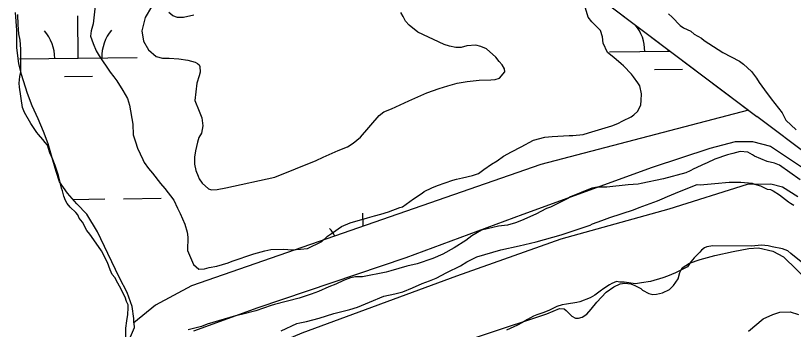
# Model space of a CAD drawing. Extents: x 3694830 to 3732949, y 415201 to 440970.
# Drawn here: x 3703222 to 3703884, y 430693 to 430960 of the extents above; entities that cross this region are included whole.
import ezdxf

# ---------------------------------------------------------------- set-up
doc = ezdxf.new("R2010")
doc.units = 0
for name, color, linetype in [('V-LEVE-TOET', 7, 'Continuous'), ('V-SITE-VEGE', 7, 'Continuous'), ('V-TOPO-SHOR', 7, 'Continuous'), ('V-WETL-SWMP', 7, 'Continuous')]:
    doc.layers.add(name, color=color, linetype=linetype)

msp = doc.modelspace()

# ---------------------------------------------------------------- linework, layer by layer
at = {"layer": 'V-LEVE-TOET'}
for points in [[(3703373.64, 430691.62), (3703428.43, 430711.28), (3703554.17, 430753.84), (3703653.78, 430790.72), (3703763.77, 430830.86), (3703812.73, 430846.82), (3703834.3, 430852.53), (3703848.81, 430852.47), (3703864.12, 430848.67), (3703890.57, 430831.15)], [(3703887.46, 430805.48), (3703874.24, 430813.83), (3703864.3, 430816.35), (3703844.41, 430816.02), (3703777.6, 430795.17), (3703685.91, 430769.45), (3703597.1, 430737.92), (3703465.53, 430689.58), (3703406.58, 430664.55), (3703394.96, 430659.21), (3703385.39, 430651.38), (3703379.14, 430643.95), (3703377.03, 430634.84), (3703377.76, 430611.22), (3703383.47, 430588.81), (3703397.45, 430563.07), (3703419.29, 430533.55), (3703459.71, 430490.28), (3703471.26, 430476.97), (3703481.94, 430454.96), (3703497.1, 430413.04)]]:
    msp.add_lwpolyline(points, dxfattribs=at)
at = {"layer": 'V-SITE-VEGE'}
for points in [[(3703289.81, 430968.12), (3703288.05, 430952.58), (3703286.34, 430946.84), (3703285.64, 430942.12), (3703287.98, 430936.02), (3703290.66, 430929.59), (3703293.01, 430925.53), (3703302.41, 430911.63), (3703305.44, 430907.56), (3703308.12, 430904.17), (3703313.16, 430896.04), (3703317.19, 430889.26), (3703318.85, 430883.51), (3703321.82, 430867.28), (3703322.12, 430858.15), (3703324.12, 430852.4), (3703325.79, 430846.98), (3703330.14, 430837.16), (3703331.48, 430834.79), (3703335.18, 430829.7), (3703338.54, 430825.64), (3703345.26, 430816.82), (3703348.96, 430812.75), (3703356.69, 430802.58), (3703359.71, 430795.81), (3703362.05, 430791.4), (3703366.07, 430782.26), (3703368.07, 430775.49), (3703368.39, 430771.1), (3703368.34, 430759.95), (3703371.68, 430751.82), (3703373.36, 430748.1), (3703377.73, 430744.02), (3703382.81, 430744.34), (3703386.53, 430745.34), (3703393.29, 430746.66), (3703402.77, 430749.32), (3703406.15, 430750.66), (3703424.77, 430757), (3703433.9, 430759.67), (3703438.97, 430760.66), (3703449.79, 430760.95), (3703457.22, 430760.58), (3703464.32, 430760.88), (3703470.41, 430761.54), (3703482.6, 430767.57), (3703487.35, 430771.94), (3703491.42, 430774.97), (3703499.21, 430780.34), (3703506.66, 430783.35), (3703521.21, 430787.68), (3703527.31, 430789.34), (3703532.72, 430790.67), (3703539.15, 430792.67), (3703548.96, 430796.35), (3703550.99, 430797.02), (3703560.48, 430803.73), (3703567.94, 430808.77), (3703569.64, 430810.12), (3703576.07, 430813.13), (3703580.81, 430815.14), (3703594.01, 430819.81), (3703597.06, 430820.48), (3703602.13, 430821.8), (3703610.59, 430823.8), (3703615.66, 430825.47), (3703620.41, 430828.82), (3703626.85, 430833.19), (3703631.6, 430836.21), (3703637.02, 430840.24), (3703643.79, 430843.93), (3703651.92, 430847.95), (3703662.42, 430853.65), (3703672.23, 430856.32), (3703678.32, 430856.97), (3703692.85, 430857.58), (3703695.9, 430857.57), (3703704.69, 430858.54), (3703709.42, 430859.87), (3703729.05, 430865.87), (3703734.13, 430867.88), (3703738.53, 430870.23), (3703745.64, 430873.57), (3703748.02, 430875.26), (3703751.41, 430878.28), (3703753.8, 430883.68), (3703754.15, 430887.39), (3703754.51, 430893.14), (3703752.85, 430899.91), (3703751.18, 430902.61), (3703747.48, 430907.7), (3703745.8, 430909.74), (3703739.07, 430916.86), (3703737.05, 430918.56), (3703730.99, 430923.99), (3703725.6, 430928.41), (3703721.92, 430936.2), (3703721.27, 430941.61)], [(3703721.27, 430941.61), (3703719.6, 430947.02), (3703712.19, 430954.49), (3703709.17, 430958.22), (3703706.84, 430966)], [(3703268.46, 430796.87), (3703265.77, 430799.92), (3703264.43, 430802.3), (3703263.09, 430806.02), (3703261.76, 430810.76), (3703261.1, 430812.79), (3703260.1, 430816.51), (3703258.44, 430823.61), (3703255.77, 430832.07), (3703253.77, 430837.15), (3703251.09, 430842.91), (3703250.09, 430846.63), (3703249.09, 430849.34), (3703247.07, 430851.71), (3703245.05, 430854.42), (3703241.35, 430858.49), (3703240.01, 430860.19), (3703237.32, 430864.59), (3703234.97, 430867.98), (3703229.6, 430877.13), (3703227.93, 430881.53), (3703225.3, 430898.78), (3703224.98, 430902.16), (3703225.68, 430907.9), (3703226.37, 430911.95), (3703226.45, 430931.22), (3703225.81, 430938.66), (3703224.82, 430944.07), (3703224.18, 430951.84), (3703223.88, 430960.63)], [(3703777.45, 430961.31), (3703780.48, 430958.25), (3703787.2, 430951.13), (3703790.24, 430949.42), (3703796.31, 430946.36), (3703799.34, 430943.98), (3703805.41, 430940.57), (3703807.77, 430938.54), (3703823.61, 430928.33), (3703837.77, 430920.83), (3703841.14, 430918.45), (3703847.87, 430912), (3703852.24, 430906.58), (3703854.59, 430902.85), (3703861.31, 430893.36), (3703863.33, 430890.98), (3703864.67, 430888.95), (3703874.08, 430877.08), (3703877.1, 430870.65), (3703885.85, 430862.5)], [(3703871.86, 430832.48), (3703867.48, 430834.19), (3703861.4, 430835.57), (3703850.6, 430840.01), (3703848.92, 430841.36), (3703844.88, 430843.41), (3703838.46, 430844.11), (3703832.03, 430842.45), (3703827.63, 430841.12), (3703816.8, 430837.45), (3703810.37, 430834.43), (3703806.3, 430832.76), (3703800.88, 430830.08), (3703798.85, 430829.41), (3703795.8, 430827.74), (3703792.08, 430826.06), (3703773.13, 430820.74), (3703754.19, 430816.76), (3703751.48, 430816.43), (3703743.03, 430815.8), (3703724.77, 430813.84), (3703717, 430813.88), (3703712.27, 430812.89), (3703693.98, 430805.53), (3703691.61, 430804.19), (3703677.05, 430796.81), (3703673.67, 430795.48), (3703664.52, 430790.79), (3703652.33, 430785.43), (3703647.25, 430783.42), (3703640.48, 430781.42), (3703632.71, 430780.44), (3703618.16, 430777.13), (3703610.03, 430772.43), (3703604.94, 430768.4), (3703595.12, 430762.02), (3703585.29, 430756.65), (3703576.83, 430752.97), (3703563.63, 430748.63), (3703554.83, 430746.64), (3703541.3, 430742.65), (3703537.24, 430741.31), (3703516.94, 430737.34), (3703511.2, 430737.37), (3703506.8, 430736.71), (3703501.04, 430734.37), (3703494.27, 430731.35), (3703488.52, 430729.01), (3703479.71, 430725), (3703473.29, 430722.66), (3703463.13, 430719.32), (3703442.16, 430714), (3703439.45, 430713), (3703426.25, 430708.67), (3703414.07, 430705.34), (3703409, 430704.35), (3703384.97, 430697.35), (3703380.23, 430695.35), (3703372.11, 430693.35), (3703368.73, 430692.35)], [(3703889.38, 430819.9), (3703871.86, 430832.48)], [(3703447.81, 430691.67), (3703461.35, 430697.7), (3703463.72, 430698.37), (3703469.47, 430699.36), (3703480.29, 430702.35), (3703492.81, 430706.35), (3703506.35, 430709.68), (3703512.78, 430711.68), (3703522.93, 430716.03), (3703535.12, 430721.04), (3703544.59, 430723.03), (3703551.36, 430724.69), (3703559.48, 430728.04), (3703567.95, 430731.72), (3703574.04, 430734.06), (3703579.8, 430736.4), (3703588.94, 430741.09), (3703600.46, 430746.79), (3703605.88, 430750.14), (3703614.35, 430754.5), (3703634.65, 430760.5), (3703650.21, 430763.81), (3703664.76, 430767.13), (3703686.07, 430773.12), (3703702.32, 430778.46), (3703710.78, 430781.46), (3703712.81, 430782.47), (3703720.6, 430785.48), (3703727.37, 430787.81), (3703747.67, 430794.48), (3703752.41, 430796.49), (3703767.98, 430802.17), (3703772.04, 430803.84), (3703776.45, 430805.85), (3703786.61, 430810.2), (3703801.83, 430815.88), (3703804.2, 430815.87), (3703816.71, 430816.83), (3703828.88, 430818.13), (3703839.02, 430818.09), (3703848.48, 430817.04), (3703850.5, 430816.35), (3703855.57, 430814.98), (3703861.3, 430811.91), (3703864, 430811.9), (3703866.36, 430810.54), (3703871.75, 430807.14), (3703879.5, 430801.36), (3703881.19, 430800), (3703883.88, 430798.3)], [(3703315.64, 430685.48), (3703315.68, 430693.93), (3703316.71, 430700.01), (3703317.41, 430705.41), (3703317.78, 430711.16), (3703317.79, 430713.52), (3703316.45, 430716.57), (3703315.11, 430720.29), (3703313.43, 430723.34), (3703311.76, 430727.07), (3703309.08, 430732.15), (3703306.4, 430736.89), (3703304.04, 430739.6), (3703302.37, 430743.33), (3703300.03, 430749.76), (3703295, 430759.58), (3703288.62, 430769.07), (3703285.26, 430773.82), (3703282.57, 430776.87), (3703278.88, 430783.98), (3703276.2, 430787.38), (3703274.86, 430790.08), (3703273.17, 430792.12), (3703268.46, 430796.87)], [(3703893.13, 430747.9), (3703881.34, 430757.42), (3703878.98, 430759.45), (3703874.26, 430761.16), (3703865.48, 430762.89), (3703862.11, 430763.92), (3703856.36, 430764.28), (3703847.91, 430763.64), (3703815.13, 430763.78), (3703810.06, 430763.13), (3703808.03, 430762.12), (3703805.31, 430760.1), (3703803.96, 430758.42), (3703799.2, 430753.71), (3703796.49, 430750.34), (3703793.43, 430745.96), (3703783.26, 430740.94), (3703776.5, 430737.92), (3703772.43, 430736.59), (3703761.94, 430733.59), (3703754.5, 430732.27), (3703749.43, 430731.62), (3703739.64, 430733.01), (3703735.92, 430733.03), (3703733.22, 430733.38), (3703729.15, 430731.71), (3703727.12, 430730.7), (3703722.38, 430727.68), (3703719.33, 430725.33), (3703714.58, 430721.97), (3703710.85, 430719.62), (3703702.05, 430716.28), (3703699.35, 430715.61)], [(3703699.35, 430715.61), (3703690.56, 430714.29), (3703686.83, 430713.64), (3703682.43, 430712.3), (3703675.66, 430708.95), (3703670.58, 430706.95), (3703665.51, 430705.28), (3703662.46, 430703.94), (3703660.09, 430702.6), (3703657.38, 430701.26), (3703652.63, 430698.24), (3703648.91, 430696.22), (3703639.43, 430692.21)]]:
    msp.add_lwpolyline(points, dxfattribs=at)
at = {"layer": 'V-TOPO-SHOR'}
for p, q in [((3703912.72, 430828.59), (3703852.46, 430873.97)), ((3703322.69, 430698.31), (3703322.78, 430693.95)), ((3703322.78, 430693.95), (3703319.36, 430686.19))]:
    msp.add_line(p, q, dxfattribs=at)
for points in [[(3703337.55, 430967.29), (3703332.13, 430958.15), (3703329.49, 430946.8), (3703330.85, 430938.02), (3703335.01, 430930.63), (3703341.56, 430925.02), (3703346.94, 430923.4), (3703352.52, 430923.38), (3703360.89, 430922.95), (3703368.46, 430921.92), (3703374.83, 430920.1), (3703376.82, 430918.89), (3703378.01, 430917.89), (3703378.6, 430916.49), (3703378.98, 430911.71), (3703378.17, 430908.52), (3703376.15, 430902.15), (3703374.49, 430887.61), (3703378.04, 430878.42), (3703380.41, 430872.83), (3703381.38, 430866.05), (3703380.15, 430859.67), (3703377.95, 430855.9), (3703376.73, 430851.92), (3703375.11, 430844.75), (3703374.09, 430839.37), (3703374.06, 430833.39), (3703375.43, 430827.8), (3703377.41, 430823.21), (3703378.2, 430820.81), (3703380.77, 430817.22), (3703386.13, 430812.41), (3703388.52, 430811.6), (3703393.51, 430811.78), (3703400.89, 430813.14), (3703442.59, 430822.34), (3703477.73, 430836.34), (3703483.72, 430839.3)], [(3703725.32, 430969.73), (3703852.46, 430873.97)], [(3703322.69, 430698.31), (3703322.62, 430701.93), (3703321.26, 430712.32), (3703316.92, 430724.1), (3703310.39, 430736.7), (3703300.5, 430757.29), (3703291.8, 430775.89), (3703282.49, 430790.89), (3703273.95, 430799.71), (3703266.2, 430808.52), (3703259.46, 430818.32), (3703256.51, 430827.11), (3703253.55, 430836.7), (3703249.62, 430850.69), (3703245.68, 430861.08), (3703241.33, 430871.87), (3703236.19, 430883.07), (3703232.05, 430893.46), (3703226.93, 430909.64), (3703224.77, 430919.03), (3703223.03, 430932.2), (3703223.1, 430947.37), (3703221.96, 430962.33)], [(3703373.6, 430960.17), (3703364.82, 430958.01), (3703359.64, 430958.03), (3703355.86, 430959.44), (3703352.28, 430962.25)], [(3703613.49, 430934.43), (3703605.91, 430933.87), (3703601.12, 430932.69), (3703596.34, 430932.51), (3703591.16, 430933.73), (3703586.58, 430935.15), (3703564.1, 430945.6), (3703556.75, 430951.62), (3703553.58, 430955.02), (3703551.8, 430959.01), (3703549.82, 430962.41)], [(3703483.72, 430839.3), (3703496.3, 430844.83), (3703504.29, 430848.19), (3703509.28, 430851.16), (3703515.49, 430856.31), (3703531.31, 430874.78), (3703535.31, 430877.76), (3703541.7, 430880.32), (3703556.48, 430887.23), (3703571.66, 430893.95), (3703582.24, 430897.69), (3703589.62, 430900.05), (3703597.6, 430902.21), (3703605.98, 430903.57), (3703616.35, 430904.72), (3703626.12, 430905.08), (3703629.91, 430905.46), (3703633.5, 430906.44), (3703638.11, 430911.8), (3703637.92, 430914.4), (3703635.94, 430917.79), (3703633.36, 430920.6), (3703630.39, 430924.4), (3703622.45, 430931.41), (3703617.87, 430933.42), (3703613.49, 430934.43)], [(3703516.39, 430653.83), (3703674.01, 430705.89), (3703684.73, 430710.4), (3703688.7, 430710.39), (3703690.27, 430708.79), (3703692.45, 430706.6), (3703695.21, 430704.01), (3703698.18, 430702.42), (3703700.75, 430702.4), (3703703.93, 430703.18), (3703707.9, 430705.74), (3703711.69, 430710.09), (3703716.27, 430715.82), (3703724.24, 430724.31), (3703731, 430729.04), (3703736.36, 430731.4), (3703740.13, 430731.97), (3703745.28, 430731.56), (3703748.84, 430730.15), (3703753.79, 430727.55), (3703755.37, 430726.16), (3703760.51, 430723.36), (3703764.07, 430722.36), (3703767.25, 430722.74), (3703772.21, 430723.91), (3703778.17, 430726.66), (3703781.75, 430730.21), (3703785.54, 430735.75), (3703786.95, 430741.29), (3703788.95, 430745.25), (3703795.11, 430749.18), (3703804.44, 430752.12), (3703816.75, 430755.63), (3703832.42, 430759.14), (3703845.71, 430761.66), (3703854.04, 430762.02), (3703866.12, 430759.19), (3703875.22, 430754.59), (3703897.92, 430732.49)], [(3703845.41, 430691.29), (3703857.75, 430701.74), (3703866.09, 430705.47), (3703872.05, 430707.43), (3703880.77, 430707.79), (3703887.9, 430705.38)]]:
    msp.add_lwpolyline(points, dxfattribs=at)
at = {"layer": 'V-WETL-SWMP'}
for p, q in [((3703275.34, 430923.51), (3703274.91, 430959.5)), ((3703727.21, 430928.9), (3703778.72, 430929.51)), ((3703777.21, 430929.49), (3703777.2, 430930.66)), ((3703225.34, 430922.91), (3703325.33, 430924.1)), ((3703765.39, 430913.92), (3703789.39, 430914.21)), ((3703263.52, 430907.93), (3703287.52, 430908.22)), ((3703270.73, 430803.37), (3703297.92, 430803.7)), ((3703313.92, 430803.89), (3703345.92, 430804.27)), ((3703517.53, 430780.46), (3703517.4, 430791.57))]:
    msp.add_line(p, q, dxfattribs=at)
for points in [[(3703725.32, 430969.73), (3703845.49, 430879.22), (3703668.68, 430833.09), (3703371.69, 430729.68), (3703341.1, 430713.46), (3703322.69, 430698.31), (3703322.62, 430701.93), (3703321.26, 430712.32), (3703316.92, 430724.1), (3703310.39, 430736.7), (3703300.5, 430757.29), (3703291.8, 430775.89), (3703282.49, 430790.89), (3703273.95, 430799.71), (3703266.2, 430808.52), (3703259.46, 430818.32), (3703256.51, 430827.11), (3703253.55, 430836.7), (3703249.62, 430850.69), (3703245.68, 430861.08), (3703241.33, 430871.87), (3703236.19, 430883.07), (3703232.05, 430893.46), (3703226.93, 430909.64), (3703224.77, 430919.03), (3703223.03, 430932.2), (3703223.1, 430947.37), (3703221.96, 430962.33)], [(3703337.55, 430967.29), (3703332.13, 430958.15), (3703329.49, 430946.8), (3703330.85, 430938.02), (3703335.01, 430930.63), (3703341.56, 430925.02), (3703346.94, 430923.4), (3703352.52, 430923.38), (3703360.89, 430922.95), (3703368.46, 430921.92), (3703374.83, 430920.1), (3703376.82, 430918.89), (3703378.01, 430917.89), (3703378.6, 430916.49), (3703378.98, 430911.71), (3703378.17, 430908.52), (3703376.15, 430902.15), (3703374.49, 430887.61), (3703378.04, 430878.42), (3703380.41, 430872.83), (3703381.38, 430866.05), (3703380.15, 430859.67), (3703377.95, 430855.9), (3703376.73, 430851.92), (3703375.11, 430844.75), (3703374.09, 430839.37), (3703374.06, 430833.39), (3703375.43, 430827.8), (3703377.41, 430823.21), (3703378.2, 430820.81), (3703380.77, 430817.22), (3703386.13, 430812.41), (3703388.52, 430811.6), (3703393.51, 430811.78), (3703400.89, 430813.14), (3703442.59, 430822.34), (3703477.73, 430836.34), (3703483.72, 430839.3)], [(3703373.6, 430960.17), (3703364.82, 430958.01), (3703359.64, 430958.03), (3703355.86, 430959.44), (3703352.28, 430962.25)], [(3703613.49, 430934.43), (3703605.91, 430933.87), (3703601.12, 430932.69), (3703596.34, 430932.51), (3703591.16, 430933.73), (3703586.58, 430935.15), (3703564.1, 430945.6), (3703556.75, 430951.62), (3703553.58, 430955.02), (3703551.8, 430959.01), (3703549.82, 430962.41)], [(3703483.72, 430839.3), (3703496.3, 430844.83), (3703504.29, 430848.19), (3703509.28, 430851.16), (3703515.49, 430856.31), (3703531.31, 430874.78), (3703535.31, 430877.76), (3703541.7, 430880.32), (3703556.48, 430887.23), (3703571.66, 430893.95), (3703582.24, 430897.69), (3703589.62, 430900.05), (3703597.6, 430902.21), (3703605.98, 430903.57), (3703616.35, 430904.72), (3703626.12, 430905.08), (3703629.91, 430905.46), (3703633.5, 430906.44), (3703638.11, 430911.8), (3703637.92, 430914.4), (3703635.94, 430917.79), (3703633.36, 430920.6), (3703630.39, 430924.4), (3703622.45, 430931.41), (3703617.87, 430933.42), (3703613.49, 430934.43)]]:
    msp.add_lwpolyline(points, dxfattribs=at)
for centre, start, end in [((3703220.09, 430923.32), 359.91153, 41.45519), ((3703330.57, 430924.64), 139.91153, 181.45519), ((3703721.97, 430929.31), 359.91153, 39.73958), ((3703462.58, 430755.39), 28.35883, 41.45519)]:
    msp.add_arc(centre, 35.25, start, end, dxfattribs=at)

doc.saveas('drawing.dxf')
